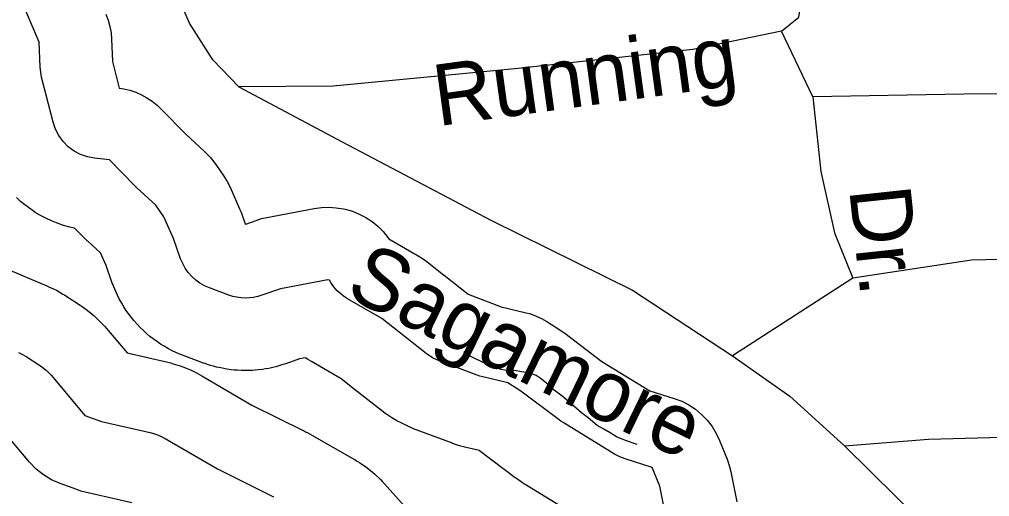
# Model space of a CAD drawing. Extents: x 2126262 to 2293712, y 749403 to 919119.
# Drawn here: x 2234489 to 2235993, y 814540 to 815280 of the extents above; entities that cross this region are included whole.
import ezdxf

# ---------------------------------------------------------------- set-up
doc = ezdxf.new("R2010")
doc.units = 0
for name, color, linetype in [('Exist Hydrographic Lake Shore', 7, 'Continuous'), ('Exist Hydrographic Misc Water Feature', 7, 'Continuous'), ('Exist Road Non-System Type 51', 7, 'Continuous'), ('Exist Road Non-System Type 51 Label', 7, 'Continuous')]:
    doc.layers.add(name, color=color, linetype=linetype)

msp = doc.modelspace()

# ---------------------------------------------------------------- linework, layer by layer
at = {"layer": 'Exist Hydrographic Lake Shore'}
for points in [[(2235492.6, 814502.3), (2235481.8, 814556.6), (2235470.3, 814585.3), (2235428.1, 814598.6), (2235419.7, 814601.9), (2235411.7, 814606.1), (2235331.8, 814655), (2235328.6, 814657), (2235325.6, 814659.1), (2235266.5, 814703.9), (2235246.4, 814716.6), (2235207.5, 814725.9), (2235203, 814727.1), (2235198.5, 814728.7), (2235139.7, 814750.9), (2235129.2, 814755.7), (2235119.7, 814762.2), (2235077.6, 814795.4), (2235050.8, 814816.4), (2234997.7, 814847.1), (2234994.2, 814849.2), (2234990.9, 814851.5), (2234987.6, 814854), (2234984.5, 814856.7), (2234981.6, 814859.6), (2234978.8, 814862.6), (2234976.2, 814865.7), (2234973.8, 814869), (2234971.5, 814872.5), (2234969.5, 814875.9), (2234966.8, 814876.5), (2234893.4, 814862.7), (2234864.5, 814852.4), (2234858.2, 814850.5), (2234851.8, 814849.2), (2234845.4, 814848.4), (2234838.9, 814848.1), (2234832.3, 814848.4), (2234825.9, 814849.3), (2234819.5, 814850.8), (2234813.3, 814852.8), (2234783.4, 814863.9), (2234775.8, 814867.1), (2234768.7, 814871.2), (2234762.1, 814876), (2234756, 814881.5), (2234750.6, 814887.7), (2234745.9, 814894.4), (2234741.9, 814901.6), (2234738.7, 814909.1), (2234727.5, 814940.7), (2234712.6, 814974.1), (2234700.2, 814992.4), (2234670.2, 815019.6), (2234668.5, 815021.2), (2234666.9, 815022.9), (2234628.5, 815062.4), (2234605.3, 815065), (2234594.1, 815067.1), (2234583.4, 815070.8), (2234573.4, 815076.1), (2234564.3, 815082.9), (2234556.3, 815091), (2234549.7, 815100.2), (2234544.5, 815110.3), (2234540.9, 815121), (2234523.1, 815190.9), (2234521.6, 815198.5), (2234520.9, 815206.2), (2234519.2, 815244.8), (2234493.9, 815304.6)], [(2234622.8, 815288.7), (2234626.3, 815279.3), (2234629, 815269.5), (2234630.8, 815259.6), (2234631.6, 815249.6), (2234633.1, 815214.9), (2234643.5, 815173.8), (2234650.5, 815172.7), (2234659.9, 815170.4), (2234669, 815167.3), (2234677.9, 815163.4), (2234686.4, 815158.8), (2234694.5, 815153.4), (2234702.1, 815147.4), (2234709.1, 815140.8), (2234746.7, 815102.1), (2234775.9, 815075.6), (2234785.2, 815066.1), (2234793.3, 815055.5), (2234805.7, 815037.3), (2234810.8, 815028.9), (2234815.3, 815020.1), (2234830.2, 814986.7), (2234832, 814982.5), (2234833.5, 814978.3), (2234838.9, 814963.3), (2234839.6, 814963), (2234855.7, 814968.7), (2234864.1, 814971.3), (2234872.6, 814973.3), (2234946, 814987.1), (2234957.3, 814988.6), (2234968.7, 814989), (2234980, 814988.3), (2234991.2, 814986.3), (2234993.9, 814985.8), (2235005, 814982.7), (2235015.8, 814978.5), (2235026.1, 814973.1), (2235035.8, 814966.8), (2235044.8, 814959.5), (2235053, 814951.3), (2235060.3, 814942.3), (2235061.8, 814940), (2235107, 814913.9), (2235113.8, 814909.6), (2235120.3, 814904.9), (2235147.1, 814883.9), (2235147.2, 814883.8), (2235147.3, 814883.7), (2235184.8, 814854.1), (2235236, 814834.8), (2235272.6, 814826), (2235281.5, 814823.5), (2235290.2, 814820.2), (2235298.6, 814816.3), (2235306.6, 814811.6), (2235326.7, 814798.9), (2235330.6, 814796.3), (2235334.4, 814793.6), (2235392, 814750), (2235466.4, 814704.5), (2235504.2, 814692.5), (2235515.9, 814688.1), (2235526.9, 814682.5), (2235537.3, 814675.6), (2235546.8, 814667.7), (2235555.5, 814658.8), (2235563, 814648.9), (2235569.5, 814638.3), (2235574.7, 814627.1), (2235586.2, 814598.3), (2235589.6, 814588.6), (2235592.1, 814578.6), (2235601.4, 814531.9)], [(2235353, 814510.1), (2235273.1, 814559), (2235271.9, 814559.7), (2235270.7, 814560.4), (2235267.6, 814562.5), (2235265.3, 814564), (2235263, 814565.6), (2235260, 814567.8), (2235258.8, 814568.6), (2235257.7, 814569.4), (2235202.4, 814611.3), (2235202, 814611.5), (2235181.4, 814616.5), (2235179.6, 814616.9), (2235177.9, 814617.4), (2235173.4, 814618.6), (2235169.9, 814619.6), (2235166.6, 814620.7), (2235162.1, 814622.2), (2235160.4, 814622.8), (2235158.8, 814623.4), (2235100, 814645.6), (2235095.9, 814647.2), (2235092, 814649), (2235081.6, 814653.9), (2235073.9, 814657.8), (2235066.5, 814662.4), (2235057, 814668.8), (2235053.4, 814671.3), (2235050, 814673.9), (2235008, 814707), (2234987.6, 814723), (2234941.5, 814749.6), (2234940.2, 814750.4), (2234938.9, 814751.2), (2234935.4, 814753.3), (2234932.8, 814755), (2234932, 814755.5), (2234922.8, 814753.8), (2234902.1, 814746.4), (2234899.8, 814745.6), (2234897.4, 814744.9), (2234891.2, 814743), (2234886.5, 814741.6), (2234881.7, 814740.5), (2234875.4, 814739.1), (2234870.5, 814738.2), (2234865.7, 814737.5), (2234859.2, 814736.7), (2234854.4, 814736.2), (2234849.5, 814735.9), (2234843, 814735.7), (2234838.1, 814735.6), (2234833.2, 814735.8), (2234826.7, 814736.1), (2234821.8, 814736.4), (2234816.9, 814737), (2234810.5, 814737.9), (2234805.7, 814738.7), (2234800.9, 814739.7), (2234794.5, 814741.1), (2234789.8, 814742.3), (2234785.1, 814743.7), (2234778.9, 814745.7), (2234776.6, 814746.5), (2234774.2, 814747.3), (2234744.3, 814758.4), (2234741.4, 814759.5), (2234738.6, 814760.7), (2234731.1, 814763.9), (2234725.5, 814766.5), (2234720.1, 814769.5), (2234712.9, 814773.5), (2234707.7, 814776.7), (2234702.6, 814780.2), (2234696, 814785), (2234691.1, 814788.8), (2234686.4, 814792.8), (2234680.4, 814798.3), (2234675.9, 814802.5), (2234671.7, 814807), (2234666.3, 814813.2), (2234662.3, 814817.9), (2234658.7, 814822.8), (2234653.9, 814829.5), (2234650.5, 814834.7), (2234647.4, 814840), (2234643.4, 814847.1), (2234640.6, 814852.6), (2234638.1, 814858.2), (2234634.9, 814865.8), (2234633.8, 814868.6), (2234632.7, 814871.5), (2234623, 814898.9), (2234614.2, 814918.5), (2234594.5, 814936.4), (2234593.9, 814937), (2234593.2, 814937.6), (2234591.5, 814939.2), (2234590.3, 814940.4), (2234589, 814941.6), (2234587.4, 814943.2), (2234586.8, 814943.8), (2234586.2, 814944.5), (2234574.7, 814956.2), (2234573.3, 814956.5), (2234565, 814958.4), (2234556.8, 814960.9), (2234546.1, 814964.7), (2234538.2, 814967.8), (2234530.6, 814971.5), (2234520.5, 814976.8), (2234513.2, 814981.1), (2234506.2, 814986), (2234497.1, 814992.7), (2234490.4, 814998.1), (2234484.2, 815003.9)], [(2234467.7, 814894), (2234531, 814867.3), (2234533.3, 814866.3), (2234535.5, 814865.3), (2234541.6, 814862.4), (2234546, 814860.2), (2234550.4, 814857.8), (2234556.2, 814854.4), (2234558.3, 814853.1), (2234560.4, 814851.7), (2234582.6, 814837.3), (2234586, 814835), (2234589.4, 814832.6), (2234598.1, 814825.9), (2234604.5, 814820.7), (2234610.5, 814815), (2234618.2, 814807.1), (2234621.1, 814804.1), (2234623.8, 814801), (2234655.7, 814763.1), (2234718.8, 814748.6), (2234723, 814747.5), (2234727.1, 814746.3), (2234738, 814742.9), (2234746, 814740.1), (2234753.9, 814736.6), (2234764.1, 814731.6), (2234768, 814729.6), (2234771.7, 814727.5), (2234849.1, 814682.1), (2234928.5, 814643), (2234929.2, 814642.6), (2234930, 814642.2), (2234932, 814641.2), (2234933.5, 814640.4), (2234935, 814639.6), (2234937, 814638.5), (2234937.8, 814638.1), (2234938.5, 814637.6), (2235008.4, 814597.7), (2235012.3, 814595.4), (2235016, 814592.9), (2235025.9, 814586.2), (2235033.2, 814580.8), (2235039.9, 814574.9), (2235048.6, 814566.6), (2235051.8, 814563.4), (2235054.9, 814560.2), (2235103.7, 814505.8)], [(2234487.3, 814763.7), (2234493.3, 814760.8), (2234499.1, 814757.4), (2234521.3, 814743), (2234530.1, 814736.3), (2234537.8, 814728.4), (2234590.3, 814666.1), (2234616, 814656.7), (2234693.6, 814638.9), (2234704.5, 814635.5), (2234714.8, 814630.5), (2234795.7, 814583.1), (2234878.7, 814542.1), (2234880.7, 814541.1), (2234882.7, 814540)], [(2234662.8, 814530.6), (2234590.8, 814547.1), (2234584.1, 814548.9), (2234577.5, 814551), (2234551.9, 814560.4), (2234538.5, 814566.3), (2234525.9, 814573.8), (2234514.5, 814583), (2234504.3, 814593.6), (2234455.3, 814651.7)]]:
    msp.add_lwpolyline(points, dxfattribs=at)
at = {"layer": 'Exist Hydrographic Misc Water Feature'}
msp.add_lwpolyline([(2235446.8, 814621.2), (2235428.8, 814627), (2235414.9, 814632.9), (2235404.8, 814638.9), (2235395, 814644.8), (2235384.7, 814650.7), (2235370.6, 814662.5), (2235360.7, 814670.4), (2235344.3, 814684.3), (2235332.4, 814694.2), (2235322.4, 814702.2), (2235314.4, 814708.1), (2235306.2, 814716), (2235296.1, 814723.9), (2235290.2, 814727.9), (2235280.1, 814731.8), (2235268, 814733.7), (2235256.2, 814735.6), (2235246.1, 814735.5), (2235236.1, 814737.4), (2235222.1, 814741.3), (2235214.1, 814745.2), (2235205.9, 814749.1), (2235193.8, 814755.1), (2235185.8, 814759), (2235177.8, 814765)], dxfattribs=at)
at = {"layer": 'Exist Road Non-System Type 51'}
for p, q in [((2235719.3, 815160.2), (2235670.5, 815262.2)), ((2235781.4, 814878.8), (2235594.4, 814758.7))]:
    msp.add_line(p, q, dxfattribs=at)
for points in [[(2234829, 815175.6), (2234788.5, 815217.5), (2234752.2, 815274.7), (2234692.2, 815413)], [(2235670.5, 815262.2), (2235697.7, 815283.8), (2235706, 815335.5)], [(2235670.5, 815262.2), (2235533, 815233.5), (2235262.3, 815204.2), (2234975.5, 815177), (2234829, 815175.6)], [(2237119, 815188.2), (2236864.3, 815183.3), (2236553.1, 815169.3), (2235953.7, 815164.4), (2235719.3, 815160.2)], [(2234829, 815175.6), (2234989.4, 815090.4), (2235219.7, 814968.9), (2235439.5, 814860.6), (2235594.4, 814758.7)], [(2235719.3, 815160.2), (2235731.9, 815044.3), (2235752.8, 814949.3), (2235781.4, 814878.8)], [(2237154.6, 814940.2), (2236740.8, 814925.6), (2235965.6, 814906.7), (2235781.4, 814878.8)], [(2235594.4, 814758.7), (2235683.7, 814695.8), (2235768.3, 814619)], [(2235768.3, 814619), (2235898.8, 814629.5), (2236317.4, 814640.7), (2236860.8, 814658.8), (2237183.2, 814664.4)], [(2236015.3, 814376), (2235926, 814464), (2235849.2, 814539.4), (2235768.3, 814619)]]:
    msp.add_lwpolyline(points, dxfattribs=at)

# ---------------------------------------------------------------- texts
at = {"layer": 'Exist Road Non-System Type 51 Label'}
for s, rotation, p in [('Running', 7.7962, (2235137.6, 815114.6)), ('Dr.', 276.1241, (2235775.5, 815017.1)), ('Sagamore', 334.096, (2234991.4, 814852))]:
    msp.add_text(s, height=95, rotation=rotation, dxfattribs=at).set_placement(p)

doc.saveas('drawing.dxf')
